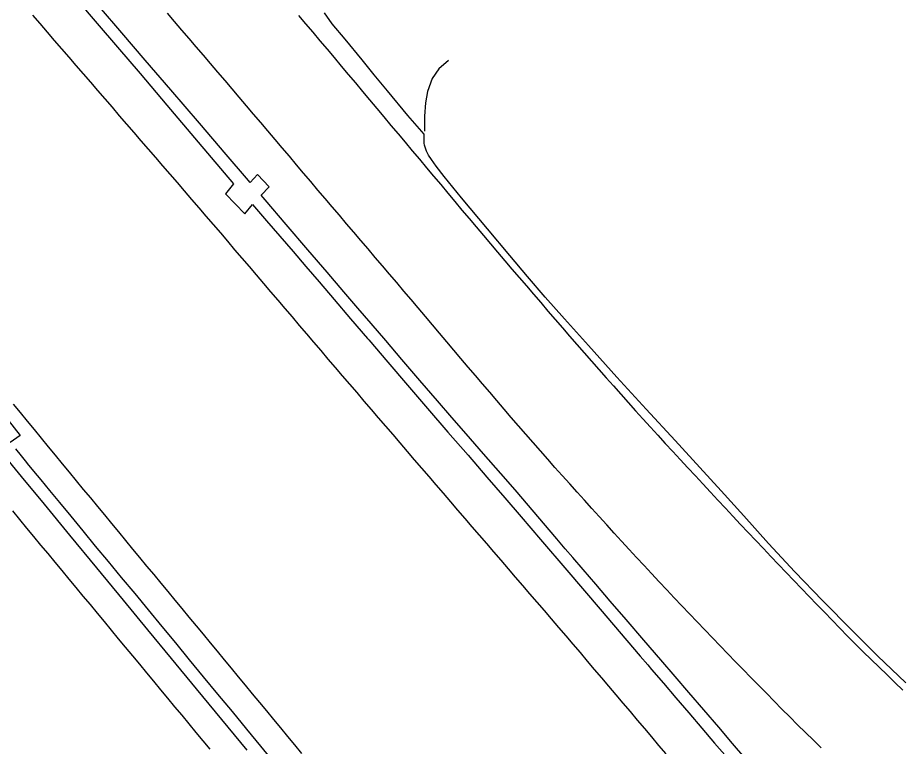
# Model space of a CAD drawing. Extents: x 1948091 to 1975253, y 787267 to 823306.
# Drawn here: x 1955963.2 to 1956163, y 813967.6 to 814132.4 of the extents above; entities that cross this region are included whole.
import ezdxf

# ---------------------------------------------------------------- set-up
doc = ezdxf.new("R2010")
doc.units = 0
doc.layers.add('RD_EX_Pavement_Markings', color=7, linetype='Continuous')
doc.layers.add('RD_EX_Road', color=7, linetype='Continuous')

msp = doc.modelspace()

# ---------------------------------------------------------------- linework, layer by layer
at = {"layer": 'RD_EX_Pavement_Markings'}
for points in [[(1956109.83, 813965.97), (1956108.21, 813967.87), (1956106.59, 813969.78), (1956104.98, 813971.68), (1956103.36, 813973.59), (1956101.74, 813975.5), (1956100.12, 813977.4), (1956098.51, 813979.31), (1956096.89, 813981.22), (1956095.27, 813983.12), (1956093.65, 813985.03), (1956092.04, 813986.93), (1956090.42, 813988.84), (1956088.8, 813990.75), (1956087.18, 813992.65), (1956085.56, 813994.55), (1956083.93, 813996.45), (1956082.3, 813998.34), (1956080.67, 814000.24), (1956079.03, 814002.13), (1956077.4, 814004.03), (1956075.77, 814005.92), (1956074.14, 814007.81), (1956072.51, 814009.71), (1956070.88, 814011.6), (1956069.25, 814013.5), (1956067.61, 814015.39), (1956065.98, 814017.29), (1956064.35, 814019.18), (1956062.72, 814021.07), (1956061.09, 814022.97), (1956059.46, 814024.86), (1956057.83, 814026.76), (1956056.19, 814028.65), (1956054.56, 814030.55), (1956052.94, 814032.44), (1956051.31, 814034.34), (1956049.68, 814036.24), (1956048.05, 814038.13), (1956046.42, 814040.03), (1956044.79, 814041.93), (1956043.16, 814043.82), (1956041.54, 814045.72), (1956039.91, 814047.62), (1956038.28, 814049.51), (1956036.65, 814051.41), (1956035.03, 814053.31), (1956033.41, 814055.22), (1956031.78, 814057.12), (1956030.16, 814059.02), (1956028.54, 814060.92), (1956026.92, 814062.82), (1956025.29, 814064.73), (1956023.67, 814066.63), (1956022.05, 814068.53), (1956020.43, 814070.43), (1956018.8, 814072.33), (1956017.18, 814074.24), (1956015.56, 814076.14), (1956013.94, 814078.04), (1956012.31, 814079.94), (1956010.69, 814081.84), (1956009.07, 814083.75), (1956007.45, 814085.65), (1956005.82, 814087.55), (1956004.19, 814089.44), (1956002.56, 814091.33), (1956000.92, 814093.23), (1955999.29, 814095.12), (1955997.65, 814097.01), (1955996.02, 814098.9), (1955994.38, 814100.79), (1955992.75, 814102.68), (1955991.11, 814104.57), (1955989.48, 814106.47), (1955987.84, 814108.36), (1955986.21, 814110.25), (1955984.57, 814112.14), (1955982.94, 814114.03), (1955981.31, 814115.92), (1955979.67, 814117.82), (1955978.04, 814119.71), (1955976.4, 814121.6), (1955974.77, 814123.49), (1955973.14, 814125.39), (1955971.5, 814127.28), (1955969.87, 814129.17), (1955968.24, 814131.06), (1955966.6, 814132.96)], [(1956144.92, 813967.3), (1956143.13, 813969.05), (1956141.33, 813970.79), (1956139.54, 813972.53), (1956137.78, 813974.3), (1956136.02, 813976.08), (1956134.27, 813977.87), (1956132.51, 813979.65), (1956130.76, 813981.43), (1956129.01, 813983.21), (1956127.25, 813984.99), (1956125.5, 813986.77), (1956123.75, 813988.55), (1956122.02, 813990.36), (1956120.29, 813992.16), (1956118.56, 813993.97), (1956116.83, 813995.77), (1956115.09, 813997.57), (1956113.36, 813999.38), (1956111.65, 814001.2), (1956109.95, 814003.03), (1956108.25, 814004.86), (1956106.55, 814006.69), (1956104.84, 814008.52), (1956103.14, 814010.35), (1956101.44, 814012.18), (1956099.74, 814014.01), (1956098.06, 814015.87), (1956096.39, 814017.73), (1956094.71, 814019.58), (1956093.04, 814021.44), (1956091.36, 814023.3), (1956089.69, 814025.15), (1956088.02, 814027.01), (1956086.34, 814028.87), (1956084.68, 814030.73), (1956083.03, 814032.61), (1956081.38, 814034.49), (1956079.73, 814036.37), (1956078.09, 814038.25), (1956076.44, 814040.14), (1956074.81, 814042.03), (1956073.18, 814043.92), (1956071.55, 814045.82), (1956069.93, 814047.72), (1956068.3, 814049.62), (1956066.67, 814051.52), (1956065.05, 814053.42), (1956063.42, 814055.31), (1956061.81, 814057.23), (1956060.2, 814059.14), (1956058.59, 814061.05), (1956056.98, 814062.96), (1956055.36, 814064.87), (1956053.75, 814066.78), (1956052.14, 814068.69), (1956050.52, 814070.6), (1956048.9, 814072.5), (1956047.28, 814074.4), (1956045.65, 814076.3), (1956044.03, 814078.21), (1956042.41, 814080.11), (1956040.79, 814082.01), (1956039.17, 814083.91), (1956037.55, 814085.82), (1956035.93, 814087.72), (1956034.31, 814089.63), (1956032.69, 814091.53), (1956031.07, 814093.44), (1956029.46, 814095.34), (1956027.84, 814097.25), (1956026.22, 814099.16), (1956024.6, 814101.06), (1956022.99, 814102.97), (1956021.37, 814104.88), (1956019.75, 814106.79), (1956018.14, 814108.69), (1956016.52, 814110.6), (1956014.91, 814112.51), (1956013.29, 814114.41), (1956011.67, 814116.32), (1956010.05, 814118.22), (1956008.42, 814120.12), (1956006.79, 814122.02), (1956005.17, 814123.92), (1956003.54, 814125.81), (1956001.92, 814127.71), (1956000.29, 814129.61), (1955998.66, 814131.51), (1955997.04, 814133.41)], [(1956026.67, 814132.94), (1956028.28, 814131.03), (1956029.9, 814129.12), (1956031.51, 814127.21), (1956033.12, 814125.3), (1956034.73, 814123.38), (1956036.33, 814121.47), (1956037.94, 814119.55), (1956039.55, 814117.64), (1956041.15, 814115.72), (1956042.76, 814113.81), (1956044.37, 814111.89), (1956045.97, 814109.98), (1956047.58, 814108.06), (1956049.19, 814106.15), (1956050.79, 814104.23), (1956052.4, 814102.32), (1956054.01, 814100.4), (1956055.61, 814098.49), (1956057.22, 814096.57), (1956058.83, 814094.66), (1956060.44, 814092.74), (1956062.05, 814090.83), (1956063.65, 814088.92), (1956065.26, 814087), (1956066.87, 814085.09), (1956068.48, 814083.17), (1956070.09, 814081.26), (1956071.69, 814079.35), (1956073.32, 814077.45), (1956074.95, 814075.55), (1956076.58, 814073.66), (1956078.21, 814071.76), (1956079.84, 814069.86), (1956081.47, 814067.97), (1956083.09, 814066.07), (1956084.72, 814064.17), (1956086.35, 814062.28), (1956087.98, 814060.38), (1956089.61, 814058.48), (1956091.26, 814056.61), (1956092.92, 814054.74), (1956094.58, 814052.87), (1956096.24, 814051), (1956097.9, 814049.13), (1956099.56, 814047.26), (1956101.22, 814045.39), (1956102.88, 814043.52), (1956104.57, 814041.68), (1956106.26, 814039.83), (1956107.95, 814037.99), (1956109.64, 814036.15), (1956111.33, 814034.31), (1956113.03, 814032.48), (1956114.73, 814030.65), (1956116.43, 814028.81), (1956118.13, 814026.98), (1956119.83, 814025.15), (1956121.54, 814023.32), (1956123.24, 814021.49), (1956124.94, 814019.66), (1956126.66, 814017.84), (1956128.38, 814016.03), (1956130.09, 814014.21), (1956131.81, 814012.39), (1956133.53, 814010.58), (1956135.25, 814008.76), (1956136.96, 814006.94), (1956138.69, 814005.13), (1956140.43, 814003.34), (1956142.17, 814001.54), (1956143.91, 813999.75), (1956145.65, 813997.96), (1956147.39, 813996.16), (1956149.13, 813994.37), (1956150.87, 813992.58), (1956152.62, 813990.78), (1956154.38, 813989.01), (1956156.18, 813987.27), (1956157.98, 813985.54), (1956159.78, 813983.8), (1956161.58, 813982.07), (1956163.37, 813980.33)], [(1955962.1, 814045.05), (1955963.69, 814043.12), (1955965.28, 814041.19), (1955966.87, 814039.26), (1955968.46, 814037.33), (1955970.05, 814035.4), (1955971.64, 814033.47), (1955973.23, 814031.54), (1955974.82, 814029.61), (1955976.41, 814027.68), (1955978, 814025.75), (1955979.59, 814023.82), (1955981.18, 814021.9), (1955982.78, 814019.97), (1955984.37, 814018.04), (1955985.96, 814016.12), (1955987.55, 814014.19), (1955989.15, 814012.26), (1955990.74, 814010.34), (1955992.33, 814008.41), (1955993.93, 814006.48), (1955995.52, 814004.56), (1955997.11, 814002.63), (1955998.71, 814000.7), (1956000.3, 813998.78), (1956001.89, 813996.85), (1956003.49, 813994.92), (1956005.08, 813993), (1956006.67, 813991.07), (1956008.27, 813989.14), (1956009.86, 813987.22), (1956011.45, 813985.29), (1956013.05, 813983.36), (1956014.64, 813981.44), (1956016.23, 813979.51), (1956017.82, 813977.58), (1956019.42, 813975.66), (1956021.01, 813973.73), (1956022.6, 813971.8), (1956024.2, 813969.88), (1956025.79, 813967.95), (1956027.38, 813966.02)], [(1955961.97, 814020.86), (1955963.57, 814018.94), (1955965.16, 814017.01), (1955966.76, 814015.09), (1955968.35, 814013.16), (1955969.95, 814011.24), (1955971.54, 814009.31), (1955973.14, 814007.39), (1955974.73, 814005.46), (1955976.33, 814003.54), (1955977.92, 814001.61), (1955979.52, 813999.69), (1955981.11, 813997.76), (1955982.71, 813995.84), (1955984.31, 813993.91), (1955985.9, 813991.99), (1955987.5, 813990.06), (1955989.09, 813988.14), (1955990.69, 813986.21), (1955992.28, 813984.29), (1955993.88, 813982.36), (1955995.47, 813980.44), (1955997.07, 813978.51), (1955998.66, 813976.59), (1956000.26, 813974.66), (1956001.85, 813972.74), (1956003.45, 813970.81), (1956005.04, 813968.89), (1956006.64, 813966.97)]]:
    msp.add_lwpolyline(points, dxfattribs=at)
at = {"layer": 'RD_EX_Road'}
for points in [[(1955976.7, 814136.33), (1955981.16, 814131.12), (1955985.73, 814125.77), (1955990.84, 814119.77), (1955996.92, 814112.61), (1956003.97, 814104.29), (1956012, 814094.82), (1956010.17, 814092.59), (1956014.53, 814088.08), (1956016.3, 814090.13), (1956019.42, 814086.5), (1956022.46, 814082.97), (1956025.43, 814079.52), (1956028.32, 814076.18), (1956031.35, 814072.66), (1956034.74, 814068.72), (1956038.47, 814064.35), (1956042.3, 814059.86), (1956042.57, 814059.55), (1956046.89, 814054.48), (1956051.31, 814049.32), (1956055.84, 814044.06), (1956060.47, 814038.7), (1956065.02, 814033.45), (1956069.3, 814028.5), (1956073.31, 814023.85), (1956077.04, 814019.51), (1956081.43, 814014.4), (1956087.37, 814007.45), (1956094.89, 813998.65), (1956103.97, 813988.01), (1956105.65, 813986.06), (1956106.53, 813985.04), (1956109.21, 813981.91), (1956112.01, 813978.63), (1956114.94, 813975.2), (1956117.89, 813971.75), (1956120.77, 813968.39), (1956123.6, 813965.13)], [(1956015.77, 814095.11), (1956014.93, 814096.09), (1956010.34, 814101.46), (1956004.25, 814108.54), (1955997.77, 814116.08), (1955991.98, 814122.81), (1955986.68, 814128.98), (1955981.67, 814134.83)], [(1956164.01, 813982), (1956157.66, 813988.13), (1956151.95, 813993.77), (1956145.17, 814000.64), (1956138.95, 814007.12), (1956133, 814013.52), (1956127.41, 814019.74), (1956122.28, 814025.41), (1956117.47, 814030.68), (1956111.83, 814036.82), (1956105.3, 814043.89), (1956098.67, 814051.14), (1956092.23, 814058.27), (1956086.84, 814064.3), (1956082.5, 814069.21), (1956078.49, 814073.86), (1956074.48, 814078.61), (1956069.42, 814084.65), (1956063.56, 814091.66), (1956059.62, 814096.47), (1956057.8, 814098.82), (1956056.72, 814100.32), (1956056.1, 814101.33), (1956055.63, 814102.25), (1956055.29, 814103.15), (1956055.18, 814103.6), (1956055.11, 814104.05), (1956055.09, 814104.92), (1956055.1, 814105.71), (1956055.12, 814106.07), (1956051.42, 814110.32), (1956046.81, 814115.9), (1956043.82, 814119.52), (1956041.06, 814122.85), (1956037.19, 814127.52), (1956034.26, 814131.05), (1956032.56, 814133.47)], [(1956060.62, 814122.74), (1956058.43, 814120.87), (1956056.93, 814118.69), (1956055.83, 814115.73), (1956055.37, 814113.13), (1956055.14, 814110.12), (1956055.19, 814106.77)], [(1956018.21, 814092.26), (1956020.01, 814094.17), (1956017.4, 814096.94), (1956015.77, 814095.11)], [(1956127.59, 813965.08), (1956124.84, 813968.29), (1956121.71, 813971.96), (1956118.33, 813975.91), (1956114.95, 813979.84), (1956111.86, 813983.44), (1956108.6, 813987.21), (1956104.76, 813991.68), (1956100.79, 813996.29), (1956097.18, 814000.5), (1956093.93, 814004.28), (1956091.05, 814007.6), (1956088.69, 814010.33), (1956087.02, 814012.32), (1956085.12, 814014.59), (1956082.11, 814018.14), (1956078.71, 814022.11), (1956075.65, 814025.62), (1956072.43, 814029.31), (1956068.53, 814033.81), (1956064.63, 814038.32), (1956061.38, 814042.03), (1956058.11, 814045.78), (1956054.14, 814050.38), (1956050.04, 814055.15), (1956046.4, 814059.4), (1956043.12, 814063.23), (1956040.12, 814066.72), (1956036.95, 814070.42), (1956033.16, 814074.84), (1956028.79, 814079.93), (1956023.91, 814085.61), (1956019.1, 814091.22), (1956018.21, 814092.26)], [(1955961.03, 814041.38), (1955963.73, 814037.9), (1955961.42, 814036.38)], [(1955962.63, 814034.89), (1955963.92, 814033.31), (1955965.14, 814031.82), (1955965.29, 814031.63), (1955966.75, 814029.87), (1955968.4, 814027.87), (1955970.35, 814025.51), (1955972.6, 814022.77), (1955975.15, 814019.68), (1955977.9, 814016.35), (1955980.72, 814012.93), (1955983.62, 814009.43), (1955986.59, 814005.84), (1955989.62, 814002.18), (1955992.67, 813998.5), (1955995.74, 813994.78), (1955998.83, 813991.03), (1956001.96, 813987.23), (1956005.13, 813983.37), (1956008.37, 813979.46), (1956011.65, 813975.49), (1956014.9, 813971.54), (1956018.05, 813967.72), (1956021.09, 813964.02)], [(1955959.56, 814034.01), (1955963.98, 814028.66), (1955969.15, 814022.39), (1955974.89, 814015.42), (1955981, 814008.01), (1955987.03, 814000.68), (1955992.53, 813994), (1955997.89, 813987.48), (1956003.52, 813980.67), (1956009.26, 813973.72), (1956014.97, 813966.76)]]:
    msp.add_lwpolyline(points, dxfattribs=at)

doc.saveas('drawing.dxf')
